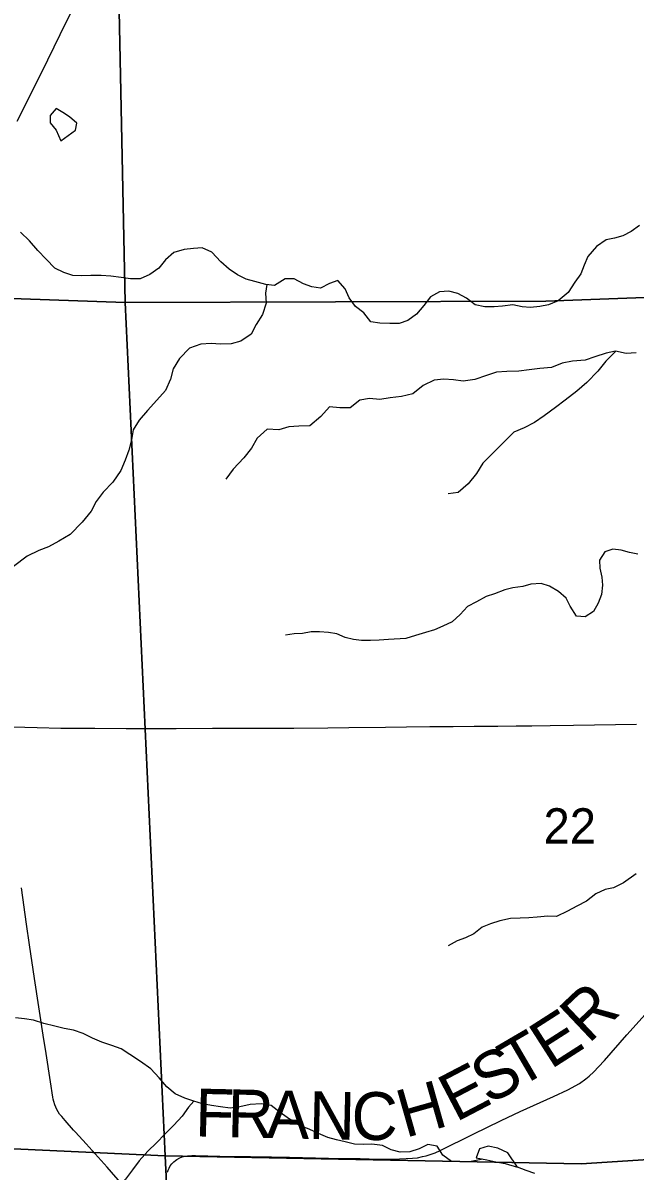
# Model space of a CAD drawing. Extents: x 1985906 to 2360102, y 891258 to 1222054.
# Drawn here: x 2091272 to 2095108, y 1067646 to 1074843 of the extents above; entities that cross this region are included whole.
import ezdxf

# ---------------------------------------------------------------- set-up
doc = ezdxf.new("R2010")
doc.units = 0
for name, color, linetype in [('GM_X_County_Road', 7, 'Continuous'), ('GM_X_County_Road_Text', 7, 'Continuous'), ('GM_X_Minor_Lake', 7, 'Continuous'), ('GM_X_Minor_River', 7, 'Continuous'), ('GM_X_Section', 7, 'Continuous'), ('GM_X_Section_Text', 7, 'Continuous'), ('GM_X_Township_Road', 7, 'Continuous')]:
    doc.layers.add(name, color=color, linetype=linetype)

msp = doc.modelspace()

# ---------------------------------------------------------------- linework, layer by layer
at = {"layer": 'GM_X_County_Road'}
for points in [[(2091235.1, 1074227.7), (2091389.9, 1074535.3), (2091504.9, 1074771.1), (2091635.4, 1075036.1), (2091766.6, 1075300.3), (2091795.4, 1075357.9), (2091816.2, 1075403.6), (2091829.6, 1075437), (2091839.4, 1075462.7), (2091849.9, 1075497.2), (2091856.9, 1075527.1), (2091863.4, 1075560.4), (2091867.8, 1075591.3), (2091870.9, 1075626.4), (2091873.7, 1075672.6), (2091872.5, 1075768.1)], [(2091537.3, 1067963.1), (2091525.5, 1067976), (2091515.2, 1067988.3), (2091502.3, 1068003.9), (2091492.9, 1068018.1), (2091485.4, 1068031.3), (2091478.7, 1068045.8), (2091472.3, 1068062.1), (2091465.5, 1068082.7), (2091461.8, 1068097.2), (2091459.1, 1068108.7), (2091445, 1068206.5), (2091418.2, 1068384), (2091399.4, 1068497.1), (2091371.9, 1068675.2), (2091344.3, 1068853.4), (2091313.3, 1069063.9), (2091294.4, 1069193.5), (2091262.1, 1069420.6)], [(2092178.4, 1067639.5), (2092182.4, 1067652.2), (2092187.7, 1067665.3), (2092195.4, 1067679.6), (2092205.1, 1067692.6), (2092216.8, 1067704.3), (2092227.5, 1067713.4), (2092237.2, 1067719.4), (2092256.2, 1067728.7), (2092270.3, 1067734.7), (2092288.6, 1067740.1), (2092304.3, 1067742.4), (2092330.1, 1067744.1), (2092353.8, 1067743.9), (2092583.4, 1067738.6), (2092698.2, 1067736.8), (2092829, 1067735), (2092943.2, 1067733), (2093024.4, 1067731.7), (2093188, 1067727.9), (2093384.7, 1067724.1), (2093499.3, 1067721.6), (2093631.3, 1067722.8), (2093712.8, 1067726.2), (2093743.9, 1067730.1), (2093777, 1067736.8), (2093798.4, 1067741.8), (2093823.4, 1067749.8), (2093855.2, 1067761.2), (2093887.2, 1067774.7), (2094092.7, 1067877.6), (2094270.2, 1067962.6), (2094387.8, 1068018.7), (2094596.9, 1068113.8), (2094686.6, 1068155.3), (2094759.1, 1068194.7), (2094799.4, 1068223.6), (2094820.8, 1068242.1), (2094848.9, 1068268.8), (2094878.3, 1068298.9), (2094916.3, 1068339), (2095057, 1068499.3), (2095342.4, 1068817.6)], [(2091601.3, 1067890.1), (2091590, 1067902.2), (2091537.3, 1067963.1)], [(2092171.5, 1067244.1), (2092127.8, 1067298.8), (2092005.2, 1067438.1), (2091896.5, 1067561), (2091799, 1067671.7), (2091668, 1067817.9), (2091601.3, 1067890.1)]]:
    msp.add_lwpolyline(points, dxfattribs=at)
at = {"layer": 'GM_X_Minor_Lake'}
for points in [[(2091521.6, 1074281.4), (2091479.8, 1074306), (2091443.1, 1074262.3), (2091442.4, 1074216.2), (2091479.9, 1074171.5), (2091509.1, 1074104.8)], [(2091509.1, 1074104.8), (2091602.4, 1074171.8), (2091609.1, 1074213.9), (2091563.4, 1074254.7), (2091521.6, 1074281.4), (2091479.8, 1074306), (2091443.1, 1074262.3), (2091442.4, 1074216.2), (2091479.9, 1074171.5), (2091509.1, 1074104.8)], [(2091509.1, 1074104.8), (2091602.4, 1074171.8), (2091609.1, 1074213.9), (2091563.4, 1074254.7), (2091521.6, 1074281.4)], [(2094370.9, 1067671.6), (2094310, 1067760.8), (2094248.1, 1067789.7), (2094188.1, 1067802.6), (2094133.6, 1067785.2), (2094112.7, 1067729.3), (2094178.8, 1067716.4), (2094234.8, 1067703.6), (2094295, 1067694.7), (2094370.9, 1067671.6)], [(2094133.6, 1067785.2), (2094112.7, 1067729.3), (2094178.8, 1067716.4), (2094234.8, 1067703.6), (2094295, 1067694.7), (2094370.9, 1067671.6)], [(2094370.9, 1067671.6), (2094310, 1067760.8), (2094248.1, 1067789.7), (2094188.1, 1067802.6), (2094133.6, 1067785.2)]]:
    msp.add_lwpolyline(points, dxfattribs=at)
at = {"layer": 'GM_X_Minor_River'}
for points in [[(2095136.6, 1073574.2), (2095083.8, 1073534.8), (2095031.2, 1073507.4), (2094978.8, 1073494), (2094926.4, 1073482.7), (2094867.6, 1073441.3)], [(2094867.6, 1073441.3), (2094812.5, 1073379.8), (2094789.6, 1073323.9), (2094768.7, 1073269.9), (2094731.8, 1073218.2), (2094688.7, 1073152.6), (2094625.7, 1073101.2), (2094565.1, 1073075.9), (2094510.7, 1073064.6), (2094452.4, 1073059.4), (2094400.2, 1073064.1), (2094342.1, 1073074.9), (2094277.8, 1073067.7), (2094225.5, 1073062.4), (2094167.2, 1073063.2), (2094105.2, 1073076.1), (2094051.5, 1073116.9), (2093997.7, 1073147.8), (2093941.7, 1073162.6), (2093883.4, 1073157.3), (2093826.7, 1073126), (2093783.8, 1073072.4), (2093738.8, 1073016.7), (2093684, 1072977.3), (2093629.5, 1072958), (2093571.3, 1072958.8), (2093509, 1072961.6), (2093452.9, 1072970.4), (2093407.5, 1073025.2), (2093355.9, 1073066.1), (2093316.5, 1073120.8), (2093291.2, 1073175.3), (2093245.8, 1073228.2), (2093193.3, 1073208.8), (2093136.6, 1073181.4), (2093082.5, 1073188.2), (2093030.6, 1073206.9), (2092972.8, 1073239.8), (2092916.5, 1073238.6), (2092849.7, 1073197.3), (2092793.5, 1073204.1), (2092725.5, 1073223.1), (2092671.5, 1073235.9), (2092617.7, 1073264.7), (2092563.9, 1073299.6), (2092512.4, 1073346.4), (2092455, 1073405.4), (2092395.1, 1073432.3), (2092340.9, 1073429), (2092282.5, 1073421.8), (2092218, 1073404.6), (2092165.1, 1073357.1), (2092124.2, 1073305.5), (2092067.4, 1073266.1), (2092006.8, 1073238.8), (2091946.5, 1073239.6), (2091888.4, 1073246.4), (2091822.2, 1073255.3), (2091762, 1073260.1), (2091697.8, 1073259), (2091637.5, 1073257.8), (2091585.3, 1073260.5), (2091529.3, 1073279.3), (2091471.5, 1073306.2), (2091418.1, 1073363.1), (2091364.6, 1073416.1), (2091313.3, 1073477), (2091257.8, 1073531.9)], [(2092800.6, 1073203.3), (2092792.8, 1073149.9), (2092795.8, 1073085.6), (2092772.8, 1073015.6), (2092733.7, 1072951.9), (2092702.7, 1072892.1), (2092637.8, 1072848.8), (2092577.3, 1072831.6), (2092511, 1072828.4), (2092450.8, 1072833.2), (2092386.5, 1072830.1), (2092315.8, 1072804.9), (2092252.6, 1072739.5), (2092213.6, 1072675.8), (2092196.5, 1072609.8), (2092165.4, 1072539.9), (2092110.3, 1072478.4), (2092053.1, 1072412.9), (2092000.1, 1072353.4), (2091963, 1072291.6), (2091952.1, 1072229.6), (2091935.1, 1072165.5), (2091912.1, 1072101.6), (2091885.1, 1072037.7), (2091835.8, 1071964.1), (2091774.7, 1071902.6), (2091731.6, 1071843), (2091700.7, 1071783.2), (2091643.4, 1071713.7), (2091568, 1071636.4), (2091497.1, 1071595.2), (2091432.3, 1071559.9), (2091371.8, 1071536.6), (2091298.9, 1071501.4), (2091213.7, 1071436.3)], [(2095115.1, 1072775.4), (2095052.7, 1072770.2), (2094986.7, 1072785.1), (2094926.3, 1072773.9), (2094855.6, 1072750.8), (2094795.1, 1072729.5), (2094716.7, 1072722.5), (2094652.2, 1072711.3), (2094585.6, 1072684.1), (2094511.1, 1072677.1), (2094444.7, 1072667.9), (2094380.4, 1072660.8), (2094304, 1072657.8), (2094239.7, 1072654.6), (2094177.1, 1072633.4), (2094104.5, 1072608.3), (2094030, 1072597.2), (2093969.9, 1072606.1), (2093909.7, 1072610.9), (2093849.3, 1072603.7), (2093780.6, 1072570.4), (2093715.5, 1072517.1), (2093645, 1072502), (2093572.6, 1072492.9), (2093508.2, 1072481.7), (2093444, 1072488.6), (2093383.6, 1072477.4), (2093322.7, 1072430), (2093258.4, 1072430.9), (2093194.2, 1072435.8), (2093139.1, 1072376.3), (2093070, 1072317), (2093001.7, 1072315.9), (2092939.4, 1072310.7), (2092874.8, 1072291.5), (2092802.6, 1072296.4), (2092739.5, 1072241.1), (2092704.5, 1072177.3), (2092657.4, 1072117.7), (2092590.1, 1072046.3), (2092543, 1071982.7)], [(2094987.3, 1072785), (2094925.5, 1072723.7), (2094874.4, 1072660.2), (2094805.1, 1072588.8), (2094744.1, 1072535.4), (2094671, 1072478.2), (2094610.1, 1072432.8), (2094539, 1072379.6), (2094478.2, 1072338.2), (2094413.4, 1072305), (2094348.8, 1072277.7), (2094285.6, 1072214.3), (2094220.4, 1072150.9), (2094155.2, 1072083.5), (2094114.1, 1072017.8), (2094062.9, 1071954.3), (2093999.9, 1071898.9), (2093937.5, 1071891.7)], [(2095125, 1071512.4), (2095073, 1071523.1), (2095021, 1071537.9), (2094968.8, 1071544.6), (2094918.4, 1071527.2), (2094885.5, 1071475.4), (2094886.8, 1071425.2), (2094900, 1071368.8), (2094903.3, 1071318.6), (2094898.5, 1071260.4), (2094877.6, 1071206.5), (2094848.7, 1071152.7), (2094796, 1071119.3), (2094741.9, 1071124), (2094702.6, 1071186.8), (2094677.2, 1071237.3), (2094627.6, 1071278.1), (2094571.9, 1071313), (2094519.9, 1071329.8), (2094455.6, 1071324.6), (2094405.2, 1071311.2), (2094342.8, 1071302), (2094292.4, 1071288.6), (2094227.8, 1071265.4), (2094175.3, 1071248.1), (2094114.6, 1071214.7), (2094057.9, 1071185.4), (2094013, 1071135.8), (2093962.1, 1071088.3), (2093903.5, 1071061), (2093851, 1071039.6), (2093794.5, 1071022.3), (2093731.9, 1071003), (2093671.4, 1070983.8), (2093562.9, 1070977.2), (2093504.6, 1070973.9), (2093450.3, 1070972.7)], [(2093450.3, 1070972.7), (2093394.1, 1070971.4), (2093344, 1070978.1), (2093291.9, 1070990.8), (2093240, 1071013.6), (2093188, 1071022.4), (2093129.8, 1071027.2), (2093077.5, 1071025.8), (2093023.2, 1071016.5), (2092970.9, 1071013.2), (2092918.6, 1071005.9)], [(2095114.3, 1069508.8), (2095035.2, 1069453.7), (2094972.5, 1069422.4), (2094920.1, 1069411), (2094861.5, 1069383.7), (2094804.6, 1069338.3), (2094743.9, 1069307), (2094685.2, 1069275.6), (2094616.4, 1069242.4), (2094562.2, 1069243.2), (2094493.9, 1069238.1), (2094443.6, 1069232.7), (2094387.3, 1069231.4), (2094327.1, 1069230.2), (2094260.6, 1069215.1), (2094202, 1069195.8), (2094149.5, 1069174.4), (2094098.7, 1069132.9), (2094046.1, 1069107.5), (2093993.7, 1069090.1), (2093937, 1069058.8)], [(2094154.3, 1067721.2), (2094080.2, 1067705.6), (2094017.9, 1067704.5), (2093957.7, 1067705.3), (2093904.1, 1067746.1), (2093868.7, 1067802.8), (2093810.6, 1067813.6), (2093756, 1067786.3), (2093697.5, 1067767), (2093637.2, 1067763.8), (2093579.2, 1067778.6), (2093525.4, 1067807.4), (2093459.2, 1067814.3), (2093404.9, 1067813.1), (2093350.8, 1067815.8), (2093290.7, 1067828.6), (2093236.7, 1067841.4), (2093182.6, 1067856.2), (2093124.8, 1067881), (2093066.9, 1067907.9), (2093005, 1067932.8), (2092943.3, 1067971.8), (2092883.6, 1068012.8), (2092828, 1068057.7), (2092765.9, 1068068.5), (2092695.6, 1068063.5), (2092631.1, 1068048.3), (2092570.7, 1068041), (2092510.6, 1068049.9), (2092454.5, 1068056.6), (2092396.4, 1068067.5), (2092342.4, 1068084.2), (2092286.4, 1068103.1), (2092226.6, 1068130), (2092173, 1068174.9), (2092125.6, 1068229.7), (2092074.2, 1068286.6), (2092008.6, 1068333.7), (2091942.9, 1068376.7), (2091887.2, 1068411.6), (2091829.3, 1068434.4), (2091767.3, 1068453.3), (2091707.4, 1068480.2), (2091649.6, 1068509.1), (2091589.6, 1068530), (2091529.6, 1068540.9), (2091471.5, 1068553.7), (2091403.4, 1068570.6), (2091337.5, 1068591.6), (2091281.4, 1068600.4), (2091225.2, 1068607.2)], [(2092342.2, 1068084.3), (2092309.7, 1068046.5), (2092270.8, 1067990.8), (2092217.7, 1067933.3), (2092160.7, 1067877.9), (2092109.7, 1067822.3), (2092054.7, 1067770.9), (2091999.6, 1067711.4), (2091958.7, 1067653.7), (2091915.6, 1067596), (2091856.6, 1067542.6), (2091801.9, 1067507.2), (2091745.4, 1067487.9)], [(2094480.8, 1067632), (2094424.9, 1067650.8), (2094370.9, 1067671.6)]]:
    msp.add_lwpolyline(points, dxfattribs=at)
at = {"layer": 'GM_X_Section'}
for points in [[(2091802.2, 1078474.5), (2094439.4, 1078583.4), (2097079.3, 1078544.2), (2097261.4, 1073199.7), (2094548.1, 1073098.4), (2091912.4, 1073091.6)], [(2086468.8, 1078446.5), (2091802.2, 1078474.5), (2091912.4, 1073091.6), (2089304.3, 1073183), (2086608.7, 1073143.9)], [(2086608.7, 1073143.9), (2089304.3, 1073183), (2091912.4, 1073091.6), (2092162.6, 1067741.5), (2089538.3, 1067862.8), (2086718.4, 1067875.1)], [(2091912.4, 1073091.6), (2094548.1, 1073098.4), (2097261.4, 1073199.7), (2097395.3, 1067860.9), (2094770.5, 1067692.1), (2092162.6, 1067741.5)], [(2086718.4, 1067875.1), (2089538.3, 1067862.8), (2092162.6, 1067741.5), (2092422.7, 1062387.4), (2086861.1, 1062416.4)], [(2092162.6, 1067741.5), (2094770.5, 1067692.1), (2097395.3, 1067860.9), (2097527.5, 1062484.2), (2092422.7, 1062387.4)]]:
    msp.add_lwpolyline(points, close=True, dxfattribs=at)
at = {"layer": 'GM_X_Township_Road'}
msp.add_lwpolyline([(2091132.5, 1070432.1), (2091361.8, 1070427.2), (2091510, 1070423.3), (2091722.9, 1070421.7), (2091920, 1070420.9), (2092231.4, 1070421.2), (2092460.5, 1070421.9), (2092690.3, 1070421.8), (2092868.2, 1070422.2), (2092969.7, 1070421.8), (2093182.9, 1070424.3), (2093314.1, 1070425.6), (2093543.9, 1070428.6), (2093675.6, 1070431), (2093822.1, 1070432.3), (2093969.1, 1070433.1), (2094099.9, 1070434.8), (2094247.7, 1070435.6), (2094363.2, 1070436.4), (2094460.5, 1070438.1), (2094575.3, 1070439.2), (2094723, 1070441.7), (2095116.7, 1070446.6)], dxfattribs=at)

# ---------------------------------------------------------------- texts
at = {"layer": 'GM_X_County_Road_Text'}
for s, rotation, p in [('R', 43.40247, (2094816.3, 1068439.1)), ('E', 32.63486, (2094578.9, 1068280.2)), ('T', 30.29532, (2094373.7, 1068160)), ('S', 29.21519, (2094191.7, 1068058.2)), ('E', 27.59725, (2093984.7, 1067949.8)), ('F', 358.68849, (2092348.5, 1067864)), ('R', 358.68679, (2092550.8, 1067859.4)), ('A', 358.68485, (2092797.1, 1067853.8)), ('N', 358.72101, (2093061.3, 1067847.7)), ('C', 359.73959, (2093331, 1067841.7)), ('H', 15.81831, (2093668.2, 1067853))]:
    msp.add_text(s, height=300, rotation=rotation, dxfattribs=at).set_placement(p)
at = {"layer": 'GM_X_Section_Text'}
msp.add_text('22', height=221, rotation=0.00001, dxfattribs=at).set_placement((2094534.8, 1069699.4))

doc.saveas('drawing.dxf')
